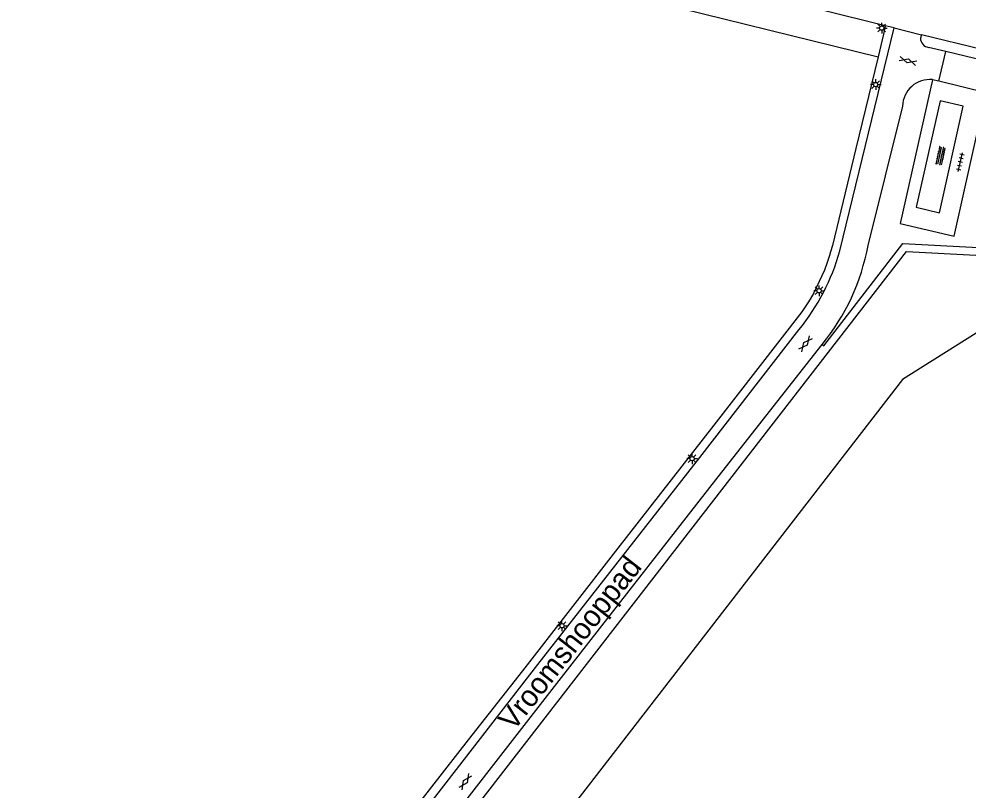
# Model space of a CAD drawing. Extents: x 125000 to 129004, y 397500 to 399008.
# Drawn here: x 126568.7 to 126679.9, y 397797 to 397887.3 of the extents above; entities that cross this region are included whole.
import ezdxf

# ---------------------------------------------------------------- set-up
doc = ezdxf.new("R2010")
doc.units = 0
for name, color, linetype in [('gg-afsc-draadraster', 7, 'Continuous'), ('gg-afsc-hekwerk', 7, 'Continuous'), ('gg-afsc-lijn draadraster', 7, 'Continuous'), ('gg-anno-openbare ruimte label', 7, 'Continuous'), ('gg-knt-bronhoudergrens', 7, 'Continuous'), ('gg-knt-verharding', 7, 'Continuous'), ('gt-grn-groengrens', 7, 'Continuous'), ('gt-grn-weggrens', 7, 'Continuous'), ('gt-symb-gesloten verharding', 7, 'Continuous'), ('gt-symb-lichtmast', 7, 'Continuous'), ('gt-symb-overige verharding', 7, 'Continuous'), ('gt-symb-tegel verharding', 7, 'Continuous')]:
    doc.layers.add(name, color=color, linetype=linetype)

# ---------------------------------------------------------------- blocks, each defined once
blk = doc.blocks.new('gt0-LMAST')
at = {"layer": 'gt-symb-lichtmast'}
for p, q in [((-0.18, 0.17), (-0.45, 0.44)), ((-0.01, 0.25), (-0.01, 0.62)), ((0.17, 0.17), (0.44, 0.44)), ((-0.26, 0), (-0.63, 0)), ((-0.18, -0.18), (-0.45, -0.45)), ((-0.01, -0.25), (-0.01, -0.63)), ((0.44, -0.45), (0.17, -0.18)), ((0.24, 0), (0.62, 0))]:
    blk.add_line(p, q, dxfattribs=at)
blk.add_circle((-0.01, 0), 0.25, dxfattribs=at)
blk = doc.blocks.new('gt0-GESVH1')
at = {"layer": 'gt-symb-gesloten verharding'}
for p, q in [((-0.99, -0.26), (0.01, 0.24)), ((0.01, -0.26), (-0.99, 0.24)), ((0.01, 0.24), (1.01, -0.26)), ((1.01, 0.24), (0.01, -0.26))]:
    blk.add_line(p, q, dxfattribs=at)
blk = doc.blocks.new('gt0-OVH')
at = {"layer": 'gt-symb-overige verharding'}
for points in [[(-0.97, 0.3), (-0.97, 0.31), (-0.96, 0.32), (-0.97, 0.33), (-0.97, 0.34), (-0.98, 0.35), (-0.99, 0.35), (-1, 0.36), (-1.01, 0.35), (-1.02, 0.35), (-1.03, 0.34), (-1.03, 0.33), (-1.04, 0.32), (-1.03, 0.31), (-1.03, 0.3), (-1.02, 0.29), (-1.01, 0.29), (-1, 0.28), (-0.99, 0.29), (-0.98, 0.29)], [(-0.87, 0.11), (-0.87, 0.12), (-0.86, 0.13), (-0.87, 0.14), (-0.87, 0.15), (-0.88, 0.16), (-0.89, 0.16), (-0.9, 0.16), (-0.91, 0.16), (-0.92, 0.16), (-0.93, 0.15), (-0.93, 0.14), (-0.94, 0.13), (-0.93, 0.12), (-0.93, 0.11), (-0.92, 0.1), (-0.91, 0.09), (-0.9, 0.09), (-0.89, 0.09), (-0.88, 0.1)], [(-0.77, 0.3), (-0.77, 0.31), (-0.76, 0.32), (-0.77, 0.33), (-0.77, 0.34), (-0.78, 0.35), (-0.79, 0.35), (-0.8, 0.36), (-0.81, 0.35), (-0.82, 0.35), (-0.83, 0.34), (-0.83, 0.33), (-0.84, 0.32), (-0.83, 0.31), (-0.83, 0.3), (-0.82, 0.29), (-0.81, 0.29), (-0.8, 0.28), (-0.79, 0.29), (-0.78, 0.29)], [(-0.67, 0.11), (-0.67, 0.12), (-0.66, 0.13), (-0.67, 0.14), (-0.67, 0.15), (-0.68, 0.16), (-0.69, 0.16), (-0.7, 0.16), (-0.71, 0.16), (-0.72, 0.16), (-0.73, 0.15), (-0.73, 0.14), (-0.74, 0.13), (-0.73, 0.12), (-0.73, 0.11), (-0.72, 0.1), (-0.71, 0.09), (-0.7, 0.09), (-0.69, 0.09), (-0.68, 0.1)], [(-0.57, 0.3), (-0.57, 0.31), (-0.56, 0.32), (-0.57, 0.33), (-0.57, 0.34), (-0.58, 0.35), (-0.59, 0.35), (-0.6, 0.36), (-0.61, 0.35), (-0.62, 0.35), (-0.63, 0.34), (-0.63, 0.33), (-0.64, 0.32), (-0.63, 0.31), (-0.63, 0.3), (-0.62, 0.29), (-0.61, 0.29), (-0.6, 0.28), (-0.59, 0.29), (-0.58, 0.29)], [(-0.47, 0.11), (-0.47, 0.12), (-0.46, 0.13), (-0.47, 0.14), (-0.47, 0.15), (-0.48, 0.16), (-0.49, 0.16), (-0.5, 0.16), (-0.51, 0.16), (-0.52, 0.16), (-0.53, 0.15), (-0.53, 0.14), (-0.54, 0.13), (-0.53, 0.12), (-0.53, 0.11), (-0.52, 0.1), (-0.51, 0.09), (-0.5, 0.09), (-0.49, 0.09), (-0.48, 0.1)], [(-0.37, 0.3), (-0.37, 0.31), (-0.36, 0.32), (-0.37, 0.33), (-0.37, 0.34), (-0.38, 0.35), (-0.39, 0.35), (-0.4, 0.36), (-0.41, 0.35), (-0.42, 0.35), (-0.43, 0.34), (-0.43, 0.33), (-0.44, 0.32), (-0.43, 0.31), (-0.43, 0.3), (-0.42, 0.29), (-0.41, 0.29), (-0.4, 0.28), (-0.39, 0.29), (-0.38, 0.29)], [(-0.27, 0.11), (-0.27, 0.12), (-0.26, 0.13), (-0.27, 0.14), (-0.27, 0.15), (-0.28, 0.16), (-0.29, 0.16), (-0.3, 0.16), (-0.31, 0.16), (-0.32, 0.16), (-0.33, 0.15), (-0.33, 0.14), (-0.34, 0.13), (-0.33, 0.12), (-0.33, 0.11), (-0.32, 0.1), (-0.31, 0.09), (-0.3, 0.09), (-0.29, 0.09), (-0.28, 0.1)], [(-0.17, 0.3), (-0.17, 0.31), (-0.16, 0.32), (-0.17, 0.33), (-0.17, 0.34), (-0.18, 0.35), (-0.19, 0.35), (-0.2, 0.36), (-0.21, 0.35), (-0.22, 0.35), (-0.23, 0.34), (-0.23, 0.33), (-0.24, 0.32), (-0.23, 0.31), (-0.23, 0.3), (-0.22, 0.29), (-0.21, 0.29), (-0.2, 0.28), (-0.19, 0.29), (-0.18, 0.29)], [(-0.07, 0.11), (-0.07, 0.12), (-0.06, 0.13), (-0.07, 0.14), (-0.07, 0.15), (-0.08, 0.16), (-0.09, 0.16), (-0.1, 0.16), (-0.11, 0.16), (-0.12, 0.16), (-0.13, 0.15), (-0.13, 0.14), (-0.14, 0.13), (-0.13, 0.12), (-0.13, 0.11), (-0.12, 0.1), (-0.11, 0.09), (-0.1, 0.09), (-0.09, 0.09), (-0.08, 0.1)], [(0.03, 0.3), (0.03, 0.31), (0.04, 0.32), (0.03, 0.33), (0.03, 0.34), (0.02, 0.35), (0.01, 0.35), (0, 0.36), (-0.01, 0.35), (-0.02, 0.35), (-0.03, 0.34), (-0.03, 0.33), (-0.04, 0.32), (-0.03, 0.31), (-0.03, 0.3), (-0.02, 0.29), (-0.01, 0.29), (0, 0.28), (0.01, 0.29), (0.02, 0.29)], [(0.13, 0.11), (0.13, 0.12), (0.14, 0.13), (0.13, 0.14), (0.13, 0.15), (0.12, 0.16), (0.11, 0.16), (0.1, 0.16), (0.09, 0.16), (0.08, 0.16), (0.07, 0.15), (0.07, 0.14), (0.06, 0.13), (0.07, 0.12), (0.07, 0.11), (0.08, 0.1), (0.09, 0.09), (0.1, 0.09), (0.11, 0.09), (0.12, 0.1)], [(0.23, 0.3), (0.23, 0.31), (0.24, 0.32), (0.23, 0.33), (0.23, 0.34), (0.22, 0.35), (0.21, 0.35), (0.2, 0.36), (0.19, 0.35), (0.18, 0.35), (0.17, 0.34), (0.17, 0.33), (0.16, 0.32), (0.17, 0.31), (0.17, 0.3), (0.18, 0.29), (0.19, 0.29), (0.2, 0.28), (0.21, 0.29), (0.22, 0.29)], [(0.33, 0.11), (0.33, 0.12), (0.34, 0.13), (0.33, 0.14), (0.33, 0.15), (0.32, 0.16), (0.31, 0.16), (0.3, 0.16), (0.29, 0.16), (0.28, 0.16), (0.27, 0.15), (0.27, 0.14), (0.26, 0.13), (0.27, 0.12), (0.27, 0.11), (0.28, 0.1), (0.29, 0.09), (0.3, 0.09), (0.31, 0.09), (0.32, 0.1)], [(0.43, 0.3), (0.43, 0.31), (0.44, 0.32), (0.43, 0.33), (0.43, 0.34), (0.42, 0.35), (0.41, 0.35), (0.4, 0.36), (0.39, 0.35), (0.38, 0.35), (0.37, 0.34), (0.37, 0.33), (0.36, 0.32), (0.37, 0.31), (0.37, 0.3), (0.38, 0.29), (0.39, 0.29), (0.4, 0.28), (0.41, 0.29), (0.42, 0.29)], [(0.53, 0.11), (0.53, 0.12), (0.54, 0.13), (0.53, 0.14), (0.53, 0.15), (0.52, 0.16), (0.51, 0.16), (0.5, 0.16), (0.49, 0.16), (0.48, 0.16), (0.47, 0.15), (0.47, 0.14), (0.46, 0.13), (0.47, 0.12), (0.47, 0.11), (0.48, 0.1), (0.49, 0.09), (0.5, 0.09), (0.51, 0.09), (0.52, 0.1)], [(0.63, 0.3), (0.63, 0.31), (0.64, 0.32), (0.63, 0.33), (0.63, 0.34), (0.62, 0.35), (0.61, 0.35), (0.6, 0.36), (0.59, 0.35), (0.58, 0.35), (0.57, 0.34), (0.57, 0.33), (0.56, 0.32), (0.57, 0.31), (0.57, 0.3), (0.58, 0.29), (0.59, 0.29), (0.6, 0.28), (0.61, 0.29), (0.62, 0.29)], [(0.73, 0.11), (0.73, 0.12), (0.74, 0.13), (0.73, 0.14), (0.73, 0.15), (0.72, 0.16), (0.71, 0.16), (0.7, 0.16), (0.69, 0.16), (0.68, 0.16), (0.67, 0.15), (0.67, 0.14), (0.66, 0.13), (0.67, 0.12), (0.67, 0.11), (0.68, 0.1), (0.69, 0.09), (0.7, 0.09), (0.71, 0.09), (0.72, 0.1)], [(0.83, 0.3), (0.83, 0.31), (0.84, 0.32), (0.83, 0.33), (0.83, 0.34), (0.82, 0.35), (0.81, 0.35), (0.8, 0.36), (0.79, 0.35), (0.78, 0.35), (0.77, 0.34), (0.77, 0.33), (0.76, 0.32), (0.77, 0.31), (0.77, 0.3), (0.78, 0.29), (0.79, 0.29), (0.8, 0.28), (0.81, 0.29), (0.82, 0.29)], [(0.93, 0.11), (0.93, 0.12), (0.94, 0.13), (0.93, 0.14), (0.93, 0.15), (0.92, 0.16), (0.91, 0.16), (0.9, 0.16), (0.89, 0.16), (0.88, 0.16), (0.87, 0.15), (0.87, 0.14), (0.86, 0.13), (0.87, 0.12), (0.87, 0.11), (0.88, 0.1), (0.89, 0.09), (0.9, 0.09), (0.91, 0.09), (0.92, 0.1)], [(1.03, 0.3), (1.03, 0.31), (1.04, 0.32), (1.03, 0.33), (1.03, 0.34), (1.02, 0.35), (1.01, 0.35), (1, 0.36), (0.99, 0.35), (0.98, 0.35), (0.97, 0.34), (0.97, 0.33), (0.96, 0.32), (0.97, 0.31), (0.97, 0.3), (0.98, 0.29), (0.99, 0.29), (1, 0.28), (1.01, 0.29), (1.02, 0.29)], [(-0.97, -0.14), (-0.97, -0.13), (-0.96, -0.12), (-0.97, -0.11), (-0.97, -0.1), (-0.98, -0.09), (-0.99, -0.09), (-1, -0.08), (-1.01, -0.09), (-1.02, -0.09), (-1.03, -0.1), (-1.03, -0.11), (-1.04, -0.12), (-1.03, -0.13), (-1.03, -0.14), (-1.02, -0.15), (-1.01, -0.15), (-1, -0.16), (-0.99, -0.15), (-0.98, -0.15)], [(-0.87, -0.33), (-0.87, -0.32), (-0.86, -0.31), (-0.87, -0.3), (-0.87, -0.29), (-0.88, -0.28), (-0.89, -0.28), (-0.9, -0.28), (-0.91, -0.28), (-0.92, -0.28), (-0.93, -0.29), (-0.93, -0.3), (-0.94, -0.31), (-0.93, -0.32), (-0.93, -0.33), (-0.92, -0.34), (-0.91, -0.35), (-0.9, -0.35), (-0.89, -0.35), (-0.88, -0.34)], [(-0.77, -0.14), (-0.77, -0.13), (-0.76, -0.12), (-0.77, -0.11), (-0.77, -0.1), (-0.78, -0.09), (-0.79, -0.09), (-0.8, -0.08), (-0.81, -0.09), (-0.82, -0.09), (-0.83, -0.1), (-0.83, -0.11), (-0.84, -0.12), (-0.83, -0.13), (-0.83, -0.14), (-0.82, -0.15), (-0.81, -0.15), (-0.8, -0.16), (-0.79, -0.15), (-0.78, -0.15)], [(-0.67, -0.33), (-0.67, -0.32), (-0.66, -0.31), (-0.67, -0.3), (-0.67, -0.29), (-0.68, -0.28), (-0.69, -0.28), (-0.7, -0.28), (-0.71, -0.28), (-0.72, -0.28), (-0.73, -0.29), (-0.73, -0.3), (-0.74, -0.31), (-0.73, -0.32), (-0.73, -0.33), (-0.72, -0.34), (-0.71, -0.35), (-0.7, -0.35), (-0.69, -0.35), (-0.68, -0.34)], [(-0.57, -0.14), (-0.57, -0.13), (-0.56, -0.12), (-0.57, -0.11), (-0.57, -0.1), (-0.58, -0.09), (-0.59, -0.09), (-0.6, -0.08), (-0.61, -0.09), (-0.62, -0.09), (-0.63, -0.1), (-0.63, -0.11), (-0.64, -0.12), (-0.63, -0.13), (-0.63, -0.14), (-0.62, -0.15), (-0.61, -0.15), (-0.6, -0.16), (-0.59, -0.15), (-0.58, -0.15)], [(-0.47, -0.33), (-0.47, -0.32), (-0.46, -0.31), (-0.47, -0.3), (-0.47, -0.29), (-0.48, -0.28), (-0.49, -0.28), (-0.5, -0.28), (-0.51, -0.28), (-0.52, -0.28), (-0.53, -0.29), (-0.53, -0.3), (-0.54, -0.31), (-0.53, -0.32), (-0.53, -0.33), (-0.52, -0.34), (-0.51, -0.35), (-0.5, -0.35), (-0.49, -0.35), (-0.48, -0.34)], [(-0.37, -0.14), (-0.37, -0.13), (-0.36, -0.12), (-0.37, -0.11), (-0.37, -0.1), (-0.38, -0.09), (-0.39, -0.09), (-0.4, -0.08), (-0.41, -0.09), (-0.42, -0.09), (-0.43, -0.1), (-0.43, -0.11), (-0.44, -0.12), (-0.43, -0.13), (-0.43, -0.14), (-0.42, -0.15), (-0.41, -0.15), (-0.4, -0.16), (-0.39, -0.15), (-0.38, -0.15)], [(-0.27, -0.33), (-0.27, -0.32), (-0.26, -0.31), (-0.27, -0.3), (-0.27, -0.29), (-0.28, -0.28), (-0.29, -0.28), (-0.3, -0.28), (-0.31, -0.28), (-0.32, -0.28), (-0.33, -0.29), (-0.33, -0.3), (-0.34, -0.31), (-0.33, -0.32), (-0.33, -0.33), (-0.32, -0.34), (-0.31, -0.35), (-0.3, -0.35), (-0.29, -0.35), (-0.28, -0.34)], [(-0.17, -0.14), (-0.17, -0.13), (-0.16, -0.12), (-0.17, -0.11), (-0.17, -0.1), (-0.18, -0.09), (-0.19, -0.09), (-0.2, -0.08), (-0.21, -0.09), (-0.22, -0.09), (-0.23, -0.1), (-0.23, -0.11), (-0.24, -0.12), (-0.23, -0.13), (-0.23, -0.14), (-0.22, -0.15), (-0.21, -0.15), (-0.2, -0.16), (-0.19, -0.15), (-0.18, -0.15)], [(-0.07, -0.33), (-0.07, -0.32), (-0.06, -0.31), (-0.07, -0.3), (-0.07, -0.29), (-0.08, -0.28), (-0.09, -0.28), (-0.1, -0.28), (-0.11, -0.28), (-0.12, -0.28), (-0.13, -0.29), (-0.13, -0.3), (-0.14, -0.31), (-0.13, -0.32), (-0.13, -0.33), (-0.12, -0.34), (-0.11, -0.35), (-0.1, -0.35), (-0.09, -0.35), (-0.08, -0.34)], [(0.03, -0.14), (0.03, -0.13), (0.04, -0.12), (0.03, -0.11), (0.03, -0.1), (0.02, -0.09), (0.01, -0.09), (0, -0.08), (-0.01, -0.09), (-0.02, -0.09), (-0.03, -0.1), (-0.03, -0.11), (-0.04, -0.12), (-0.03, -0.13), (-0.03, -0.14), (-0.02, -0.15), (-0.01, -0.15), (0, -0.16), (0.01, -0.15), (0.02, -0.15)], [(0.13, -0.33), (0.13, -0.32), (0.14, -0.31), (0.13, -0.3), (0.13, -0.29), (0.12, -0.28), (0.11, -0.28), (0.1, -0.28), (0.09, -0.28), (0.08, -0.28), (0.07, -0.29), (0.07, -0.3), (0.06, -0.31), (0.07, -0.32), (0.07, -0.33), (0.08, -0.34), (0.09, -0.35), (0.1, -0.35), (0.11, -0.35), (0.12, -0.34)], [(0.23, -0.14), (0.23, -0.13), (0.24, -0.12), (0.23, -0.11), (0.23, -0.1), (0.22, -0.09), (0.21, -0.09), (0.2, -0.08), (0.19, -0.09), (0.18, -0.09), (0.17, -0.1), (0.17, -0.11), (0.16, -0.12), (0.17, -0.13), (0.17, -0.14), (0.18, -0.15), (0.19, -0.15), (0.2, -0.16), (0.21, -0.15), (0.22, -0.15)], [(0.33, -0.33), (0.33, -0.32), (0.34, -0.31), (0.33, -0.3), (0.33, -0.29), (0.32, -0.28), (0.31, -0.28), (0.3, -0.28), (0.29, -0.28), (0.28, -0.28), (0.27, -0.29), (0.27, -0.3), (0.26, -0.31), (0.27, -0.32), (0.27, -0.33), (0.28, -0.34), (0.29, -0.35), (0.3, -0.35), (0.31, -0.35), (0.32, -0.34)], [(0.43, -0.14), (0.43, -0.13), (0.44, -0.12), (0.43, -0.11), (0.43, -0.1), (0.42, -0.09), (0.41, -0.09), (0.4, -0.08), (0.39, -0.09), (0.38, -0.09), (0.37, -0.1), (0.37, -0.11), (0.36, -0.12), (0.37, -0.13), (0.37, -0.14), (0.38, -0.15), (0.39, -0.15), (0.4, -0.16), (0.41, -0.15), (0.42, -0.15)], [(0.53, -0.33), (0.53, -0.32), (0.54, -0.31), (0.53, -0.3), (0.53, -0.29), (0.52, -0.28), (0.51, -0.28), (0.5, -0.28), (0.49, -0.28), (0.48, -0.28), (0.47, -0.29), (0.47, -0.3), (0.46, -0.31), (0.47, -0.32), (0.47, -0.33), (0.48, -0.34), (0.49, -0.35), (0.5, -0.35), (0.51, -0.35), (0.52, -0.34)], [(0.63, -0.14), (0.63, -0.13), (0.64, -0.12), (0.63, -0.11), (0.63, -0.1), (0.62, -0.09), (0.61, -0.09), (0.6, -0.08), (0.59, -0.09), (0.58, -0.09), (0.57, -0.1), (0.57, -0.11), (0.56, -0.12), (0.57, -0.13), (0.57, -0.14), (0.58, -0.15), (0.59, -0.15), (0.6, -0.16), (0.61, -0.15), (0.62, -0.15)], [(0.73, -0.33), (0.73, -0.32), (0.74, -0.31), (0.73, -0.3), (0.73, -0.29), (0.72, -0.28), (0.71, -0.28), (0.7, -0.28), (0.69, -0.28), (0.68, -0.28), (0.67, -0.29), (0.67, -0.3), (0.66, -0.31), (0.67, -0.32), (0.67, -0.33), (0.68, -0.34), (0.69, -0.35), (0.7, -0.35), (0.71, -0.35), (0.72, -0.34)], [(0.83, -0.14), (0.83, -0.13), (0.84, -0.12), (0.83, -0.11), (0.83, -0.1), (0.82, -0.09), (0.81, -0.09), (0.8, -0.08), (0.79, -0.09), (0.78, -0.09), (0.77, -0.1), (0.77, -0.11), (0.76, -0.12), (0.77, -0.13), (0.77, -0.14), (0.78, -0.15), (0.79, -0.15), (0.8, -0.16), (0.81, -0.15), (0.82, -0.15)], [(0.93, -0.33), (0.93, -0.32), (0.94, -0.31), (0.93, -0.3), (0.93, -0.29), (0.92, -0.28), (0.91, -0.28), (0.9, -0.28), (0.89, -0.28), (0.88, -0.28), (0.87, -0.29), (0.87, -0.3), (0.86, -0.31), (0.87, -0.32), (0.87, -0.33), (0.88, -0.34), (0.89, -0.35), (0.9, -0.35), (0.91, -0.35), (0.92, -0.34)], [(1.03, -0.14), (1.03, -0.13), (1.04, -0.12), (1.03, -0.11), (1.03, -0.1), (1.02, -0.09), (1.01, -0.09), (1, -0.08), (0.99, -0.09), (0.98, -0.09), (0.97, -0.1), (0.97, -0.11), (0.96, -0.12), (0.97, -0.13), (0.97, -0.14), (0.98, -0.15), (0.99, -0.15), (1, -0.16), (1.01, -0.15), (1.02, -0.15)]]:
    blk.add_lwpolyline(points, close=True, dxfattribs=at)
blk = doc.blocks.new('gt0-TEG1')
at = {"layer": 'gt-symb-tegel verharding'}
for p, q in [((-1.12, 0), (1.12, 0)), ((-0.9, -0.25), (-0.9, 0.25)), ((-0.45, -0.25), (-0.45, 0.25)), ((0, -0.25), (0, 0.25)), ((0.45, -0.25), (0.45, 0.25)), ((0.9, -0.25), (0.9, 0.25))]:
    blk.add_line(p, q, dxfattribs=at)

msp = doc.modelspace()

# ---------------------------------------------------------------- linework, layer by layer
at = {"layer": 'gg-afsc-draadraster'}
msp.add_lwpolyline([(126680.86, 397850.53), (126672.24, 397845.08), (126589.63, 397738.35), (126608.57, 397724.72), (126813.52, 397663.01), (126844.57, 397653.81), (126855.71, 397650.92), (126946.81, 397622.37)], dxfattribs=at)
at = {"layer": 'gg-afsc-hekwerk'}
msp.add_lwpolyline([(126594.06, 397758.63), (126672.68, 397860.09), (126783.46, 397854.24), (126784.02, 397854.51)], dxfattribs=at)
msp.add_lwpolyline([(126594.06, 397758.63), (126672.68, 397860.09), (126783.46, 397854.24), (126784.02, 397854.51)], dxfattribs=at)
at = {"layer": 'gg-afsc-lijn draadraster'}
msp.add_lwpolyline([(126680.86, 397850.53), (126672.24, 397845.08), (126589.63, 397738.35), (126608.57, 397724.72), (126813.52, 397663.01), (126844.57, 397653.81), (126855.71, 397650.92), (126946.81, 397622.37)], dxfattribs=at)
at = {"layer": 'gg-knt-bronhoudergrens'}
msp.add_line((126511.63, 397921.81), (126669.36, 397882.89), dxfattribs=at)
at = {"layer": 'gg-knt-verharding'}
for p, q in [((126670.21, 397886.52), (126662.8, 397888.34)), ((126671.24, 397886.27), (126670.21, 397886.52)), ((126664.88, 397860.17), (126671.24, 397886.27)), ((126674.43, 397885.48), (126674.34, 397885.08)), ((126681.5, 397883.75), (126674.43, 397885.48)), ((126677.31, 397883.51), (126675.28, 397884)), ((126675.75, 397880.2), (126675.72, 397880.21)), ((126676.47, 397880.04), (126675.75, 397880.2)), ((126682.03, 397878.69), (126676.47, 397880.04)), ((126672.24, 397877.12), (126668.18, 397860.79))]:
    msp.add_line(p, q, dxfattribs=at)
for points in [[(126775.97, 397859.46), (126764.48, 397862.29), (126736.13, 397869.18), (126705.62, 397876.67), (126677.31, 397883.51)], [(126675.75, 397880.2), (126671.96, 397863.35), (126678.27, 397861.88), (126682.03, 397878.69)], [(126673.84, 397865.29), (126676.54, 397864.63), (126679.34, 397877.11), (126676.65, 397877.73), (126673.84, 397865.29)], [(126578.38, 397746.15), (126594.46, 397766.74), (126612.04, 397789.17), (126629.51, 397811.69), (126648.48, 397835.97), (126660.08, 397850.92)], [(126580.72, 397744.1), (126596.74, 397764.61), (126614.65, 397787.55), (126632.01, 397809.85), (126650.61, 397833.68), (126662.8, 397849.21)]]:
    msp.add_lwpolyline(points, dxfattribs=at)
for centre, radius, start, end in [((126675.41, 397885.07), 1.08, 179.5039, 262.913), ((126675.41, 397877.05), 3.18, 84.4288, 178.5826), ((126640.54, 397866.93), 25.26, 320.674, 344.4848), ((126643.15, 397865.38), 25.45, 320.5422, 349.6175)]:
    msp.add_arc(centre, radius, start, end, dxfattribs=at)
at = {"layer": 'gt-grn-groengrens'}
for points in [[(126670.21, 397886.52), (126670, 397885.55), (126669.36, 397882.89)], [(126669.36, 397882.89), (126666.77, 397872.14), (126664.04, 397860.78), (126663.8, 397860.06), (126663.67, 397859.62), (126663.4, 397858.8), (126663.1, 397857.89), (126661.85, 397855.24), (126661.4, 397854.52), (126661.15, 397854.09), (126660.44, 397853), (126650.1, 397839.73), (126638.87, 397825.33), (126627.7, 397810.97), (126621.35, 397802.89), (126571.75, 397739.32)], [(126662.8, 397849.21), (126662.99, 397849.05), (126672.26, 397861.01), (126777.11, 397855.47)]]:
    msp.add_lwpolyline(points, dxfattribs=at)
at = {"layer": 'gt-grn-weggrens'}
for p, q in [((126671.24, 397886.27), (126674.43, 397885.48)), ((126676.47, 397880.04), (126677.31, 397883.51))]:
    msp.add_line(p, q, dxfattribs=at)

# ---------------------------------------------------------------- block references
at = {"layer": 'gt-symb-gesloten verharding'}
for p, rotation in [((126672.85, 397882.42), -16.13420459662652), ((126660.83, 397849.26), 51.617542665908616), ((126620.99, 397797.97), 54.89531311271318)]:
    msp.add_blockref('gt0-GESVH1', p, dxfattribs=dict(at, rotation=rotation))
at = {"layer": 'gt-symb-lichtmast'}
for p in [(126669.8, 397886.26), (126669.09, 397879.64), (126662.46, 397855.49), (126647.58, 397835.82), (126632.34, 397816.25)]:
    msp.add_blockref('gt0-LMAST', p, dxfattribs=at)
at = {"layer": 'gt-symb-overige verharding', "rotation": 77.93725397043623}
msp.add_blockref('gt0-OVH', (126676.69, 397871.29), dxfattribs=at)
at = {"layer": 'gt-symb-tegel verharding', "rotation": 77.11702052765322}
msp.add_blockref('gt0-TEG1', (126679, 397870.56), dxfattribs=at)

# ---------------------------------------------------------------- texts
at = {"layer": 'gg-anno-openbare ruimte label'}
msp.add_text('Vroomshooppad', height=2.5, rotation=51.9, dxfattribs=at).set_placement((126626.66, 397803.8))

doc.saveas('drawing.dxf')
